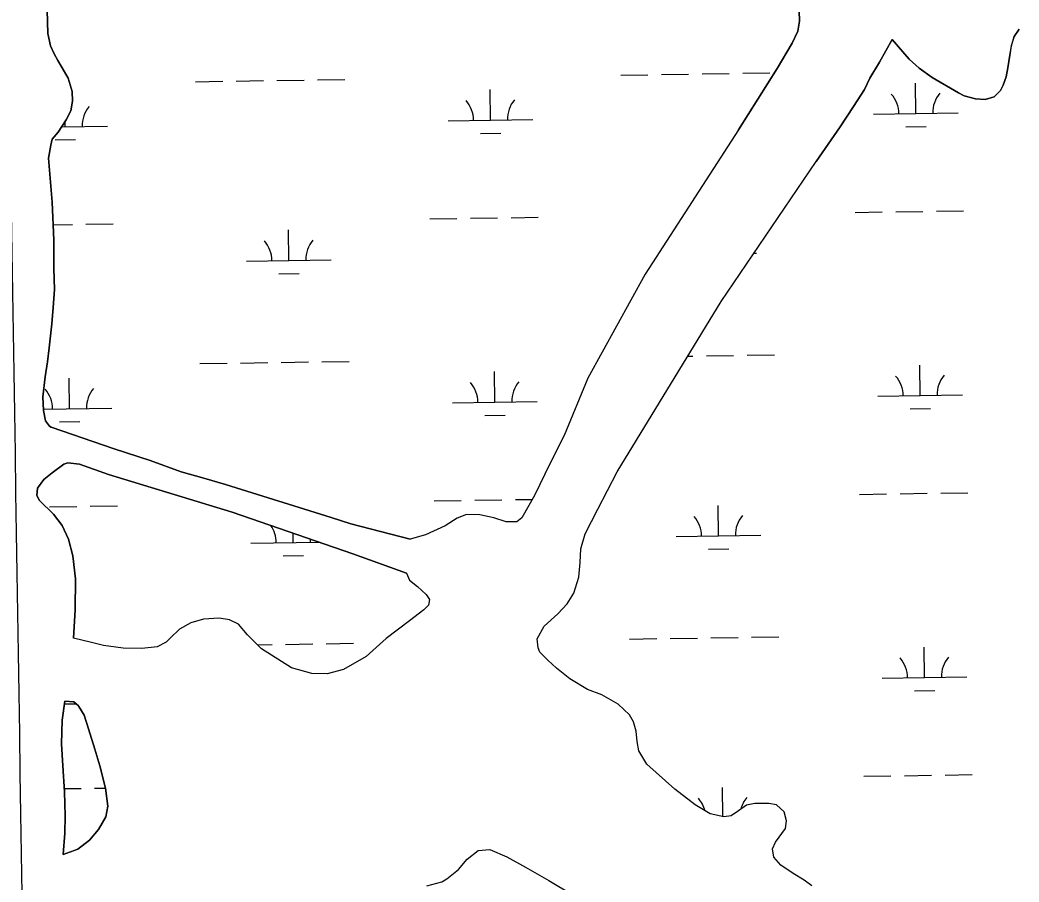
# Model space of a CAD drawing. Extents: x 3823584 to 3861785, y 301729 to 327625.
# Drawn here: x 3843678 to 3844857, y 312242 to 313259 of the extents above; entities that cross this region are included whole.
import ezdxf

# ---------------------------------------------------------------- set-up
doc = ezdxf.new("R2010")
doc.units = 0
for name, color, linetype in [('V-GRID-MAJR', 7, 'Continuous'), ('V-TOPO-SHOR', 7, 'Continuous'), ('V-WETL-SWMP', 7, 'Continuous')]:
    doc.layers.add(name, color=color, linetype=linetype)

msp = doc.modelspace()

# ---------------------------------------------------------------- linework, layer by layer
at = {"layer": 'V-GRID-MAJR'}
for points in [[(3843755.052, 307401.218), (3843661.667, 313457.842), (3843568.228, 319517.936), (3843474.79, 325578.025), (3843474.736, 325581.498)], [(3827733.773, 313215.73), (3833043.082, 313295.662), (3838352.38, 313376.366), (3843661.667, 313457.842), (3848970.941, 313540.09), (3854280.204, 313623.11100000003), (3859589.454, 313706.903), (3859589.455, 313706.903)]]:
    msp.add_spline(points, degree=3, dxfattribs=at)
at = {"layer": 'V-TOPO-SHOR'}
for points in [[(3843721.576, 313472.78500000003), (3843716.536, 313463.61), (3843711.3710000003, 313448.49), (3843707.1520000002, 313420.897), (3843708.8850000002, 313311.552), (3843710.916, 313242.631), (3843714.0640000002, 313228.205), (3843718.541, 313218.553), (3843722.6, 313210.676), (3843727.853, 313202.222), (3843734.9390000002, 313189.825), (3843739.688, 313174.232), (3843740.024, 313162.943), (3843737.983, 313151.626), (3843732.7660000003, 313140.663), (3843723.034, 313126.479), (3843716.202, 313118.074), (3843714.506, 313110.92), (3843711.737, 313095.556)], [(3844526, 313129.078), (3844571.648, 313201.317), (3844589.299, 313231.43), (3844595.861, 313245.371), (3844597.897, 313257.08), (3844597.35, 313269.349), (3844593.752, 313288.314), (3844592.414, 313300.575), (3844592.848, 313313.64900000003), (3844596.052, 313326.955), (3844604.43, 313338.146), (3844615.417, 313346.39900000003), (3844623.722, 313347.292), (3844634.234, 313345.836), (3844647.698, 313346.002), (3844660.91, 313350.52), (3844661.6920000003, 313351.32), (3844682.418, 313361.632)], [(3844857.321, 313247.833), (3844851.316, 313239.08400000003), (3844847.9020000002, 313228), (3844846.061, 313217.33), (3844843.882, 313202.12200000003), (3844841.842, 313191.447), (3844838.412, 313181.943), (3844834.94, 313175.393), (3844827.539, 313168.00800000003), (3844816.932, 313164.723), (3844805.484, 313165.569), (3844792.231, 313169.153), (3844785.682, 313172.62200000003), (3844754.503, 313190.776), (3844738.99, 313201.825), (3844727.4250000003, 313212.331), (3844707.223, 313235.744)], [(3844707.223, 313235.744), (3844692.5, 313209.031), (3844680.853, 313189.879), (3844674.484, 313176.536), (3844661.461, 313156.574), (3844646.113, 313132.428), (3844617.449, 313091.554)], [(3844526, 313129.078), (3844415.877, 312958.87), (3844348.33, 312836.23), (3844320.184, 312768.627), (3844303.747, 312735.706), (3844285.356, 312697.658), (3844270.473, 312671.434), (3844264.187, 312666.69), (3844251.983, 312666.653), (3844237.205, 312671.335), (3844220.659, 312674.829), (3844205.109, 312675.175), (3844193.9, 312670.813), (3844179.755, 312661.716), (3844156.557, 312651.41000000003), (3844138.659, 312646.042)], [(3843711.737, 313095.556), (3843716.026, 313043.797), (3843717.931, 312998.92100000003), (3843717.832, 312965.653), (3843718.889, 312940.854), (3843717.38, 312919.59), (3843715.469, 312900.293), (3843712.403, 312871.74), (3843710.681, 312855.201), (3843707.779, 312837.868), (3843705.094, 312814.042), (3843705.733, 312797.904), (3843708.131, 312785.902), (3843712.8740000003, 312779.42), (3843714.846, 312778.245), (3843789.332, 312752.876), (3843831.6950000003, 312738.829), (3843868.348, 312725.749), (3843895.142, 312718.152), (3843920.754, 312710.55), (3844045.475, 312671.749), (3844068.3310000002, 312664.337), (3844138.659, 312646.042)], [(3844364.793, 312462.464), (3844347.846, 312468.911), (3844326.9420000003, 312481.447), (3844311.355, 312493.999), (3844300.894, 312503.612), (3844291.614, 312512.836), (3844289.431, 312518.145), (3844288.417, 312528.772), (3844296.443, 312543.362), (3844312.737, 312558.175), (3844323.924, 312569.822), (3844331.563, 312582.64), (3844337.61, 312601.16000000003), (3844338.937, 312618.489), (3844340.0700000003, 312634.83), (3844344.938, 312652.561), (3844359.813, 312681.542), (3844382.91, 312725.507), (3844505.538, 312926.461), (3844617.449, 313091.554)], [(3844134.055, 312605.871), (3844070.9960000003, 312628.913), (3843928.332, 312677.897), (3843782.5330000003, 312722.34500000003), (3843748.44, 312734.645), (3843734.657, 312736.376), (3843729.936, 312734.786), (3843716.188, 312724.509), (3843706.173, 312716.606), (3843698.722, 312706.348), (3843697.96, 312697.685), (3843700.93, 312691.787), (3843717.515, 312675.695), (3843727.986, 312662.14400000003), (3843735.318, 312646.221), (3843740.4930000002, 312626.552), (3843743.528, 312599.395), (3843743.242, 312562.978), (3843741.1750000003, 312529.507)], [(3844134.055, 312605.871), (3844137.822, 312597.615), (3844147.093, 312590.359), (3844157.554, 312580.941), (3844161.312, 312574.85000000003), (3844159.954, 312568.349), (3844154.46, 312562.625), (3844137.5700000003, 312549.78), (3844110.27, 312528.833), (3844086.5130000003, 312507.7), (3844059.789, 312492.463), (3844040.511, 312487.288), (3844022.401, 312487.824), (3843998.562, 312494.445), (3843963.2600000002, 312516.781), (3843946.477, 312533.464), (3843935.811, 312546.03), (3843925.362, 312551.118), (3843913.1520000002, 312553.049), (3843894.4560000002, 312551.615), (3843879.508, 312547.634), (3843866.341, 312539.917), (3843855.7430000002, 312529.847), (3843850.639, 312524.715), (3843840.024, 312519.17100000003), (3843821.723, 312517.344), (3843799.676, 312517.674), (3843776.44, 312520.754), (3843762.452, 312524.254), (3843741.1750000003, 312529.507)], [(3843730.964, 312455.068), (3843727.683, 312432.815), (3843727.177, 312404.86), (3843728.633, 312378.684), (3843730.495, 312347.981), (3843731.5640000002, 312319.63800000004), (3843730.8370000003, 312299.359), (3843729.139, 312274.357)], [(3843729.139, 312274.357), (3843746.248, 312280.313), (3843759.994, 312291.179), (3843770.7830000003, 312303.809), (3843779.205, 312318.797), (3843781.728, 312331.009), (3843779.1040000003, 312352.261), (3843772.137, 312378.617), (3843766.566, 312398.286), (3843758.819, 312422.278), (3843753.6520000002, 312438.404), (3843747.717, 312448.82), (3843747.319, 312449.604), (3843741.597, 312454.116), (3843730.964, 312455.068)], [(3844612.313, 312237.022), (3844603.432, 312244.081), (3844590.614, 312251.72000000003), (3844576.02, 312261.518), (3844567.724, 312270.943), (3844565.921, 312280.976), (3844569.4420000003, 312288.863), (3844581.4020000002, 312304.645), (3844582.754, 312313.703), (3844579.77, 312324.523), (3844570.886, 312332.764), (3844561.825, 312334.509), (3844545.093, 312334.458), (3844535.259, 312332.461), (3844525.83, 312325.543), (3844517.185, 312319.808), (3844508.725, 312318.602), (3844492.376, 312322.098), (3844474.824, 312332.674), (3844450.754, 312351.302), (3844417.595, 312380.929), (3844408.2970000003, 312396.453), (3844406.4930000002, 312407.667), (3844405.276, 312419.474), (3844401.897, 312430.488), (3844397.344, 312438.938), (3844384.1180000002, 312451.499), (3844364.793, 312462.464)], [(3844157.986, 312237.245), (3844175.886, 312242.023), (3844181.7800000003, 312245.583), (3844195.723, 312256.648), (3844205.727, 312268.49), (3844218.687, 312278.764), (3844232.464, 312280.184), (3844252.5670000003, 312271.38300000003), (3844274.651, 312259.245), (3844302.059, 312243.58), (3844330.653, 312226.538)]]:
    msp.add_lwpolyline(points, dxfattribs=at)
at = {"layer": 'V-WETL-SWMP'}
for p, q in [((3843885.2839822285, 313185.8737764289), (3843917.2801791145, 313186.36711690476)), ((3843933.2782775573, 313186.61378714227), (3843965.2744744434, 313187.10712761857)), ((3843981.2725728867, 313187.3537978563), (3844013.2687697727, 313187.8471383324)), ((3844029.2668682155, 313188.0938085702), (3844061.2630651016, 313188.5871490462)), ((3844387.132331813, 313193.6116367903), (3844419.1285286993, 313194.1049772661)), ((3844435.1266271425, 313194.3516475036), (3844467.122824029, 313194.8449879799)), ((3844483.120922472, 313195.09165821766), (3844515.117119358, 313195.5849986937)), ((3844531.115217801, 313195.83166893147), (3844563.1114146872, 313196.32500940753)), ((3844233.3409884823, 313140.4923395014), (3844232.7859804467, 313176.4880609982)), ((3844735.189338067, 313148.23019986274), (3844734.634330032, 313184.22592135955)), ((3843731.4926388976, 313132.7544791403), (3843731.401373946, 313138.67357862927)), ((3844183.3469308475, 313139.72149500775), (3844283.3350461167, 313141.2631839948)), ((3844685.1952804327, 313147.4593553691), (3844785.183395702, 313149.0010443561)), ((3843727.295889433, 313132.6897706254), (3843781.4866965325, 313133.5253236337)), ((3844723.4286622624, 313132.616031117), (3844747.4258099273, 313132.98603647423)), ((3843719.731963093, 313117.1403103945), (3843743.729110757, 313117.5103157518)), ((3844221.5803126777, 313124.87817075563), (3844245.5774603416, 313125.2481761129)), ((3844711.5639601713, 313032.42020630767), (3844743.5601570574, 313032.9135467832)), ((3844759.5582555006, 313033.1602170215), (3844791.5544523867, 313033.653557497)), ((3844161.7213152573, 313023.9423352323), (3844193.7175121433, 313024.43567570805)), ((3844209.715610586, 313024.6823459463), (3844241.711807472, 313025.17568642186)), ((3844257.7099059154, 313025.4223566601), (3844289.7061028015, 313025.9156971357)), ((3844663.569664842, 313031.6801955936), (3844695.565861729, 313032.1735360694)), ((3843717.1588158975, 313017.0877494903), (3843739.863457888, 313017.4378260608)), ((3843755.8615563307, 313017.684496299), (3843787.8577532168, 313018.1778367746)), ((3843995.3929765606, 312974.94224602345), (3843994.837968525, 313010.9379675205)), ((3843945.3989189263, 312974.17140153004), (3844045.387034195, 312975.7130905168)), ((3844544.1372690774, 312983.40318190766), (3844547.23538378, 312983.45095087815)), ((3843983.6323007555, 312959.3280772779), (3844007.62944842, 312959.69808263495)), ((3844034.3956820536, 312855.45834609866), (3844066.3918789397, 312855.9516865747)), ((3844466.2739898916, 312862.11735781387), (3844472.2516378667, 312862.2095255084)), ((3844488.2497363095, 312862.4561957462), (3844520.2459331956, 312862.9495362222)), ((3844536.244031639, 312863.19620646), (3844568.240228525, 312863.689546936)), ((3843890.412796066, 312853.23831395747), (3843922.408992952, 312853.73165443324)), ((3843938.4070913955, 312853.9783246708), (3843970.4032882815, 312854.47166514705)), ((3843986.4013867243, 312854.71833538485), (3844018.397583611, 312855.21167586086)), ((3844238.46980232, 312807.8568770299), (3844237.914794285, 312843.85259852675)), ((3844740.318151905, 312815.5947373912), (3844739.7631438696, 312851.59045888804)), ((3843736.621452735, 312800.1190166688), (3843736.0664446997, 312836.11473816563)), ((3844188.475744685, 312807.0860325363), (3844288.463859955, 312808.6277215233)), ((3844690.324094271, 312814.82389289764), (3844790.3122095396, 312816.36558188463)), ((3843705.664158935, 312799.64169475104), (3843786.6155103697, 312800.88986116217)), ((3844728.5574761, 312799.98056864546), (3844752.5546237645, 312800.3505740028)), ((3843724.8607769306, 312784.50484792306), (3843748.857924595, 312784.8748532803)), ((3844226.7091265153, 312792.2427082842), (3844250.7062741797, 312792.6127136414)), ((3844166.850129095, 312691.30687276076), (3844198.8463259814, 312691.8002132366)), ((3844214.8444244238, 312692.04688347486), (3844246.84062131, 312692.5402239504)), ((3844262.838719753, 312692.78689418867), (3844282.7646528, 312693.09412661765)), ((3844668.6984786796, 312699.0447331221), (3844700.6946755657, 312699.53807359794)), ((3844716.692774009, 312699.78474383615), (3844748.688970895, 312700.27808431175)), ((3844764.687069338, 312700.52475454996), (3844796.683266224, 312701.01809502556)), ((3843712.9960748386, 312684.30902311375), (3843744.9922717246, 312684.8023635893)), ((3843760.990370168, 312685.04903382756), (3843792.986567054, 312685.5423743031)), ((3844502.3701399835, 312650.0446439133), (3844501.8151319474, 312686.0403654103)), ((3844000.5217903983, 312642.30678355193), (3844000.3543325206, 312653.16746796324)), ((3844452.376082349, 312649.27379941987), (3844552.3641976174, 312650.8154884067)), ((3843950.527732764, 312641.5359390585), (3844030.632855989, 312642.7710577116)), ((3844490.6094641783, 312634.43047516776), (3844514.6066118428, 312634.8004805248)), ((3843988.7611145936, 312626.6926148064), (3844012.7582622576, 312627.06262016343)), ((3844397.389959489, 312528.3407118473), (3844429.386156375, 312528.83405232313)), ((3844445.384254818, 312529.08072256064), (3844477.380451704, 312529.57406303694)), ((3844493.378550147, 312529.8207332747), (3844525.374747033, 312530.31407375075)), ((3844541.372845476, 312530.5607439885), (3844573.369042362, 312531.05408446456)), ((3843958.4399025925, 312521.5726627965), (3843975.532102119, 312521.8362026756)), ((3843991.530200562, 312522.0828729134), (3844023.526397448, 312522.5762133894)), ((3844039.5244958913, 312522.8228836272), (3844071.5206927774, 312523.3162241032)), ((3844745.446965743, 312482.95927491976), (3844744.8919577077, 312518.9549964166)), ((3844695.452908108, 312482.1884304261), (3844795.4410233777, 312483.7301194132)), ((3844733.686289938, 312467.345106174), (3844757.683437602, 312467.71511153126)), ((3843730.4945628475, 312451.8771714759), (3843744.1694011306, 312452.08802001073)), ((3844673.8272925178, 312366.40927065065), (3844705.823489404, 312366.9026111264)), ((3844721.8215878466, 312367.1492813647), (3844753.8177847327, 312367.64262184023)), ((3844769.815883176, 312367.8892920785), (3844801.812080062, 312368.38263255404)), ((3843730.2605884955, 312351.860677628), (3843750.1210855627, 312352.16690111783)), ((3843766.119184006, 312352.41357135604), (3843779.011846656, 312352.6123597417)), ((3844507.4764497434, 312318.86871079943), (3844506.9439457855, 312353.40490293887))]:
    msp.add_line(p, q, dxfattribs=at)
for points in [[(3843737.983, 313151.625), (3843740.024, 313162.943), (3843739.688, 313174.232), (3843734.94, 313189.826), (3843727.8540000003, 313202.221), (3843722.6, 313210.676), (3843718.541, 313218.552), (3843714.0640000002, 313228.205), (3843710.916, 313242.63), (3843708.8850000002, 313311.553)], [(3844597.35, 313269.349), (3844597.896, 313257.08), (3844595.861, 313245.37200000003), (3844589.299, 313231.431), (3844571.648, 313201.316), (3844525.9990000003, 313129.078), (3844415.877, 312958.871), (3844348.329, 312836.23), (3844320.183, 312768.628), (3844303.7460000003, 312735.705), (3844285.355, 312697.659), (3844270.473, 312671.433), (3844264.188, 312666.69), (3844251.983, 312666.654), (3844237.2060000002, 312671.335), (3844220.66, 312674.829), (3844205.108, 312675.176), (3844193.901, 312670.81200000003), (3844179.755, 312661.715), (3844156.557, 312651.41000000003), (3844138.66, 312646.042), (3844068.3310000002, 312664.337), (3844045.475, 312671.749), (3843920.754, 312710.551), (3843895.1410000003, 312718.152), (3843868.347, 312725.749), (3843831.6950000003, 312738.829), (3843789.3310000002, 312752.876), (3843714.846, 312778.245), (3843712.8740000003, 312779.42), (3843708.131, 312785.902), (3843705.733, 312797.903), (3843705.094, 312814.042), (3843707.779, 312837.869), (3843710.681, 312855.2), (3843712.403, 312871.741), (3843715.468, 312900.293), (3843717.379, 312919.59), (3843718.89, 312940.854), (3843717.832, 312965.654), (3843717.93, 312998.92100000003), (3843716.025, 313043.797), (3843711.738, 313095.555), (3843714.507, 313110.92), (3843716.203, 313118.07300000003), (3843723.034, 313126.478), (3843732.767, 313140.664), (3843737.983, 313151.625)], [(3844347.846, 312468.91000000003), (3844326.943, 312481.446), (3844311.3540000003, 312493.998), (3844300.893, 312503.612), (3844291.614, 312512.836), (3844289.432, 312518.145), (3844288.417, 312528.772), (3844296.444, 312543.362), (3844312.738, 312558.174), (3844323.924, 312569.822), (3844331.563, 312582.64), (3844337.61, 312601.161), (3844338.937, 312618.488), (3844340.069, 312634.83), (3844344.938, 312652.561), (3844359.812, 312681.542), (3844382.909, 312725.507), (3844505.539, 312926.461), (3844617.448, 313091.555), (3844646.113, 313132.428), (3844661.46, 313156.574), (3844674.483, 313176.53500000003), (3844680.8540000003, 313189.879), (3844692.501, 313209.031), (3844707.223, 313235.744), (3844727.424, 313212.331), (3844738.989, 313201.824), (3844754.503, 313190.775), (3844785.682, 313172.62200000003), (3844792.231, 313169.153), (3844805.485, 313165.569), (3844816.932, 313164.723), (3844827.539, 313168.007), (3844834.941, 313175.393), (3844838.411, 313181.942), (3844841.843, 313191.44800000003), (3844843.882, 313202.121), (3844846.062, 313217.33), (3844847.903, 313228), (3844851.3170000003, 313239.083), (3844857.322, 313247.832)], [(3844612.312, 312237.021), (3844603.433, 312244.081), (3844590.615, 312251.72000000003), (3844576.019, 312261.51900000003), (3844567.724, 312270.943), (3844565.9220000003, 312280.977), (3844569.4420000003, 312288.862), (3844581.403, 312304.645), (3844582.754, 312313.704), (3844579.769, 312324.522), (3844570.886, 312332.76300000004), (3844561.826, 312334.50800000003), (3844545.094, 312334.458), (3844535.258, 312332.46), (3844525.83, 312325.543), (3844517.185, 312319.808), (3844508.724, 312318.602), (3844492.376, 312322.097), (3844474.825, 312332.674), (3844450.754, 312351.303), (3844417.595, 312380.929), (3844408.2970000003, 312396.452), (3844406.492, 312407.667), (3844405.276, 312419.47500000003), (3844401.897, 312430.488), (3844397.344, 312438.939), (3844384.1180000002, 312451.498), (3844364.794, 312462.464), (3844347.846, 312468.91000000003)], [(3844157.986, 312237.245), (3844175.8850000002, 312242.023), (3844181.779, 312245.583), (3844195.723, 312256.648), (3844205.727, 312268.489), (3844218.688, 312278.764), (3844232.463, 312280.183), (3844252.568, 312271.384), (3844274.651, 312259.245), (3844302.06, 312243.579), (3844330.653, 312226.538)]]:
    msp.add_lwpolyline(points, dxfattribs=at)
for points in [[(3843741.176, 312529.507), (3843743.242, 312562.977), (3843743.528, 312599.395), (3843740.494, 312626.551), (3843735.318, 312646.221), (3843727.987, 312662.14400000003), (3843717.514, 312675.695), (3843700.93, 312691.787), (3843697.96, 312697.684), (3843698.722, 312706.347), (3843706.1720000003, 312716.606), (3843716.187, 312724.509), (3843729.936, 312734.786), (3843734.656, 312736.375), (3843748.44, 312734.645), (3843782.532, 312722.34500000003), (3843928.332, 312677.897), (3844070.9960000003, 312628.912), (3844134.056, 312605.871), (3844137.821, 312597.615), (3844147.094, 312590.359), (3844157.555, 312580.941), (3844161.313, 312574.85000000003), (3844159.955, 312568.35000000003), (3844154.46, 312562.625), (3844137.569, 312549.78), (3844110.27, 312528.833), (3844086.514, 312507.699), (3844059.788, 312492.462), (3844040.512, 312487.287), (3844022.4, 312487.824), (3843998.562, 312494.446), (3843963.2600000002, 312516.781), (3843946.478, 312533.464), (3843935.811, 312546.03), (3843925.363, 312551.117), (3843913.1520000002, 312553.049), (3843894.4560000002, 312551.616), (3843879.507, 312547.634), (3843866.341, 312539.918), (3843855.742, 312529.847), (3843850.639, 312524.714), (3843840.025, 312519.17100000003), (3843821.724, 312517.34500000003), (3843799.676, 312517.673), (3843776.4390000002, 312520.753), (3843762.452, 312524.255)], [(3843729.14, 312274.356), (3843730.8370000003, 312299.36), (3843731.5640000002, 312319.63800000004), (3843730.4960000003, 312347.981), (3843728.633, 312378.684), (3843727.177, 312404.86), (3843727.684, 312432.814), (3843730.965, 312455.068), (3843741.597, 312454.116), (3843747.319, 312449.605), (3843747.716, 312448.819), (3843753.6520000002, 312438.404), (3843758.818, 312422.277), (3843766.566, 312398.28500000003), (3843772.137, 312378.617), (3843779.105, 312352.26), (3843781.727, 312331.00800000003), (3843779.204, 312318.79600000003), (3843770.784, 312303.81), (3843759.995, 312291.18), (3843746.248, 312280.31200000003)]]:
    msp.add_lwpolyline(points, close=True, dxfattribs=at)
for centre, radius, start, end in [((3844178.097297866, 313140.1154119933), 35.24628790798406, 0.11153765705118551, 41.65519599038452), ((3844288.570039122, 313141.81876051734), 35.246287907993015, 140.1115346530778, 181.65519298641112), ((3844679.9456474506, 313147.85327235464), 35.24628790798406, 0.11153765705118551, 41.65519599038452), ((3844790.418388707, 313149.5566208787), 35.246287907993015, 140.1115346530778, 181.65519298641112), ((3843786.721689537, 313134.0809001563), 35.246287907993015, 140.1115346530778, 181.65519298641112), ((3843940.1492859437, 312974.5653185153), 35.24628790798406, 0.11153765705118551, 41.65519599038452), ((3844050.6220271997, 312976.2686670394), 35.246287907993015, 140.1115346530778, 181.65519298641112), ((3844685.0744612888, 312815.2178098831), 35.24628790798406, 0.11153765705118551, 41.65519599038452), ((3844795.5472025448, 312816.92115840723), 35.246287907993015, 140.1115346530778, 181.65519298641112), ((3843681.3777621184, 312799.74208916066), 35.24628790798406, 0.11153765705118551, 41.65519599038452), ((3843791.8505033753, 312801.4454376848), 35.246287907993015, 140.1115346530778, 181.65519298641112), ((3844183.2261117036, 312807.4799495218), 35.24628790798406, 0.11153765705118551, 41.65519599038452), ((3844293.6988529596, 312809.1832980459), 35.246287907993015, 140.1115346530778, 181.65519298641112), ((3844447.126449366, 312649.6677164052), 35.24628790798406, 0.11153765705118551, 41.65519599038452), ((3844557.5991906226, 312651.37106492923), 35.246287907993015, 140.1115346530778, 181.65519298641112), ((3843945.278099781, 312641.92985604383), 35.24628790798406, 0.11153765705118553, 35.04865681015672), ((3844055.750841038, 312643.63320456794), 35.246287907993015, 175.79741777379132, 181.65519298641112), ((3844690.203275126, 312482.58234741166), 35.24628790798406, 0.11153765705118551, 41.65519599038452), ((3844800.6760163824, 312484.2856959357), 35.246287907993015, 140.1115346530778, 181.65519298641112), ((3844452.2552632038, 312317.03225393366), 35.24628790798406, 14.210165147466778, 41.65519599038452), ((3844562.72800446, 312318.7356024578), 35.246287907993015, 140.1115346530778, 165.46287230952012)]:
    msp.add_arc(centre, radius, start, end, dxfattribs=at)

doc.saveas('drawing.dxf')
